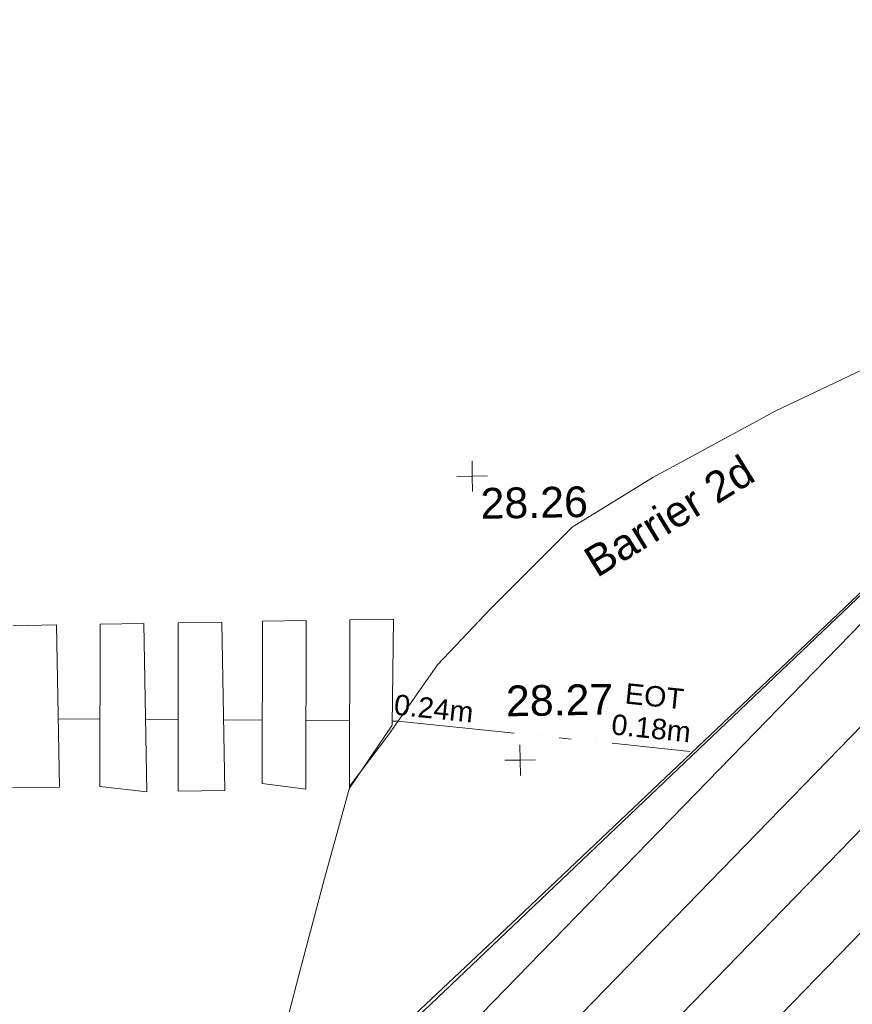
# Model space of a CAD drawing. Header units: millimetres. Extents: x -287732 to 520720, y -88450 to 287754.
# Tile 259 of 383: x -6642 to 3529, y 162795 to 174818. Entities that reach past the tile are written whole.
import ezdxf

# ---------------------------------------------------------------- set-up
doc = ezdxf.new("R2010")
doc.units = ezdxf.units.MM
doc.linetypes.add('IMPORT-HIDDEN2 _3_', pattern=[4762.5, 3175, -1587.5])
doc.linetypes.add('IMPORT-UG_ELEC_STREET LIGHTING_QLB2 _2_', pattern=[2700, 1500, -300.0000000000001, 0, -250, 150, -300.0000000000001, 0, -200])
for name, color, linetype, lineweight, true_color in [('00_TOPO_FURN_BARRIER_2D', 7, 'Continuous', 9, 0x666666), ('00_TOPO_HOARDING', 7, 'Continuous', 9, 0x67a552), ('00_TOPO_LEVEL_SPOT', 7, 'Continuous', 9, 0x666666), ('12333-PUM-2D-U-0001-C01 - Rev2_REVIT IMPORT_dwg', 7, 'Continuous', 9, 0x767676), ('PUM-CHAMBER EXTENTS', 6, 'IMPORT-HIDDEN2 _3_', 9, 0xff00ff), ('PUM-ELECTRIC-SL-QLB2', 7, 'IMPORT-UG_ELEC_STREET LIGHTING_QLB2 _2_', 9, 0xff7f7f), ('PUM-UNABLE TO SURVEY', 190, 'Continuous', 9, 0x7f00ff)]:
    doc.layers.add(name, color=color, linetype=linetype, lineweight=lineweight, true_color=true_color)
doc.layers.add('00_TOPO_PEDASTRIAN', color=7, linetype='Continuous', lineweight=9)
doc.styles.add('Arial_1', font='arial.ttf', dxfattribs={"height": 250})
doc.styles.add('Swis721 Lt BT_2', font='swissl.ttf', dxfattribs={"height": 375})

# ---------------------------------------------------------------- blocks, each defined once
blk = doc.blocks.new('12333-PUM-2D-U-0001-C01 - Rev2_REVIT IMPORT_dwg_MM-2077200-Site Location Plan Proposed')
at = {"layer": '00_TOPO_LEVEL_SPOT', "color": 254, "true_color": 0xcccccc, "flags": 128}
for points in [[(500.0000000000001, 0), (0, 0), (0, 500.0000000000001)], [(0, -500.0000000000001), (0, 0), (-500.0000000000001, 0)]]:
    blk.add_lwpolyline(points, dxfattribs=at)
blk = doc.blocks.new('12333-PUM-2D-U-0001-C01 - Rev2_REVIT IMPORT_dwg_MGS62954_T2_Galway_ITM_3d_Rev1-2077680-Site Location Plan Proposed')
at = {"layer": '00_TOPO_FURN_BARRIER_2D', "color": 254, "true_color": 0xcccccc, "flags": 128}
blk.add_lwpolyline([(533912746.2515495, 725722036.5052344), (533912244.5524409, 725723304.2888194), (533912013.8884007, 725723831.2832826), (533911492.0118245, 725724821.5267333), (533911114.5409276, 725725483.6262214), (533910871.5686212, 725725807.1835822), (533908739.4146973, 725725947.7958801), (533907519.8137714, 725725393.8415568), (533906006.0803792, 725724606.2349731), (533905008.1017365, 725724018.0886515), (533903999.525553, 725723038.6678252), (533903333.035863, 725722365.2913063), (533902722.7423441, 725721520.3442726), (533902242.4378697, 725720908.0718657), (533901909.8754309, 725719778.1689265), (533901578.0845126, 725718621.573389), (533901445.6683447, 725718133.7352378), (533901359.258571, 725717831.0735658), (533901257.0911521, 725717473.2186562), (533901227.7307974, 725717172.7332674), (533901283.8736469, 725716552.4424427)], dxfattribs=at)
at = {"layer": '00_TOPO_HOARDING', "color": 254, "true_color": 0xcccccc, "flags": 128}
blk.add_lwpolyline([(533901164.4935371, 725708800.8826447), (533901283.8736469, 725716552.4424427), (533904103.5003007, 725719117.0899415), (533908717.6642132, 725723341.5498246), (533909955.8834306, 725722731.1892513), (533911130.0641741, 725722160.4057598), (533912574.6789336, 725721533.7209555), (533912546.7371247, 725721459.8727777)], dxfattribs=at)
at = {"layer": '00_TOPO_PEDASTRIAN', "color": 254, "true_color": 0xcccccc}
for p, q in [((533898157.5000001, 725722932.6000001), (533898690.9000001, 725722932.6000001)), ((533898690.9000001, 725722932.6000001), (533898690.9000001, 725720951.4000002)), ((533899186.2000001, 725720951.4000002), (533899224.3000002, 725722932.6000001)), ((533899224.3000002, 725722932.6000001), (533899757.7000002, 725722932.6000001)), ((533899757.7000002, 725722932.6000001), (533899757.7000001, 725720875.2000002)), ((533900138.7000001, 725720875.2000002), (533900176.8000001, 725722932.6000001)), ((533900176.8000001, 725722932.6000001), (533900710.2000002, 725722932.6000001)), ((533900710.2000002, 725722932.6000001), (533900710.2000001, 725720875.2000002)), ((533901167.4000002, 725720951.4000002), (533901205.5000001, 725722932.6000001)), ((533901205.5000001, 725722932.6000001), (533901738.9000001, 725722932.6000001)), ((533901738.9000001, 725722932.6000001), (533901700.8000001, 725720875.2000002)), ((533902234.2000001, 725720875.2000002), (533902272.3000001, 725722932.6000001)), ((533902272.3000001, 725722932.6000001), (533902805.7000002, 725722932.6000001)), ((533902805.7000002, 725722932.6000001), (533902767.6000001, 725721637.2000002)), ((533902234.2000001, 725720875.2000002), (533902767.6000001, 725721637.2000002)), ((533898119.4000002, 725720951.4000002), (533898690.9000001, 725720951.4000002)), ((533899186.2000001, 725720951.4000002), (533899757.7000001, 725720875.2000002)), ((533900138.7000001, 725720875.2000002), (533900710.2000001, 725720875.2000002)), ((533901167.4000002, 725720951.4000002), (533901700.8000001, 725720875.2000002))]:
    blk.add_line(p, q, dxfattribs=at)
at = {"xscale": 0.375, "yscale": 0.375, "zscale": 0.375}
for p in [(533903800.0000001, 725724660.0000001), (533904325.0012738, 725721183.8921641)]:
    blk.add_blockref('12333-PUM-2D-U-0001-C01 - Rev2_REVIT IMPORT_dwg_MM-2077200-Site Location Plan Proposed', p, dxfattribs=at)
at = {"layer": '00_TOPO_FURN_BARRIER_2D', "insert": (533905109.6648036, 725723710.4867707), "char_height": 375, "width": 2630.888600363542, "attachment_point": 1, "rotation": 30.525213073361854, "line_spacing_factor": 1.005061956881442, "style": 'Swis721 Lt BT_2'}
blk.add_mtext('Barrier 2d', dxfattribs=at)
at = {"layer": '00_TOPO_LEVEL_SPOT', "char_height": 375, "width": 1495.902363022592, "attachment_point": 1, "line_spacing_factor": 1.005061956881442, "style": 'Swis721 Lt BT_2'}
for s, insert in [('28.26', (533903895.0808528, 725724512.6102246)), ('28.27', (533904163.2503946, 725722095.283216))]:
    blk.add_mtext(s, dxfattribs=dict(at, insert=insert))
blk = doc.blocks.new('12333-PUM-2D-U-0001-C01 - Rev2_REVIT IMPORT_dwg-1620468-Site Location Plan Proposed')
at = {"layer": 'PUM-CHAMBER EXTENTS', "true_color": 0xfff4d4}
h = blk.add_hatch(dxfattribs=at)
h.set_pattern_fill('FP_14', style=0, pattern_type=2)
h.set_pattern_definition([(45, (-533641079.65, -725615854.3560001), (-618.7184335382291, 618.7184335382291), [])])
h.paths.add_polyline_path([(351699.7223387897, 60394.56140982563), (351708.9931529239, 60906.25732130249), (352393.2163071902, 60898.13015708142), (353041.6677554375, 66223.39089351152), (353206.9931679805, 73966.25732118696), (353982.8594361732, 73952.71452510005), (354317.3501528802, 76699.64382133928), (358888.3501528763, 76111.64382135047), (361222.350152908, 86809.64382132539), (361563.3501529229, 88895.64382133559), (363078.3501529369, 90435.64382137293), (363904.3501529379, 101867.6438212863), (365385.1266995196, 110525.3932341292), (365230.9820148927, 110551.7047199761), (365498.4008083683, 111226.8875165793), (365470.0968050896, 111952.5482150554), (365624.7061381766, 111926.1574136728), (366051.3501529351, 114420.6438213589), (364898.3501528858, 114331.6438213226), (360524.3501529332, 111561.643821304), (356416.7002318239, 111258.678218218), (357929.2858412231, 111182.0907012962), (360544.5530249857, 111349.5624075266), (360546.5568067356, 111049.5690885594), (355314.0187962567, 111014.6190039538), (355309.6134037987, 111177.0234435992), (355277.3501528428, 111174.6438213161), (352644.3501529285, 114141.6438213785), (338239.8330883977, 112460.2766464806), (329804.3501528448, 111555.6438213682), (319532.3501528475, 110592.6438213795), (310517.3501528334, 109863.6438213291), (302620.3501528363, 109581.6438213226), (295825.3501529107, 109566.6438213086), (279813.350152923, 106549.6438213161), (276140.8366145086, 103581.1872824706), (276061.814112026, 103425.8629484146), (271406.8224872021, 105468.1551963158), (271509.3894614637, 105701.9358727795), (267649.3501529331, 107463.6438213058), (260223.350152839, 100640.6438213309), (259796.3501529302, 72682.64382134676), (269496.3501528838, 64316.64382130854), (273776.3501529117, 63665.64382135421), (309011.3501528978, 62955.64382139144), (311037.3501528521, 62074.6438213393), (338250.4136490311, 60841.37633496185), (351699.5658924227, 60394.56660730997)])
h.paths.add_polyline_path([(268358.9909750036, 65556.86419187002), (264596.4920611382, 69167.41490751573), (264804.2082447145, 69383.87273540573), (266581.5988270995, 67470.36930634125), (268566.7072650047, 65773.32227584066), (268393.5501527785, 65592.87780161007)])
h.paths.add_polyline_path([(332379.8871528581, 67575.85382149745), (302320.8871528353, 68122.85382142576), (302332.4158496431, 68783.33241919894), (280169.8095181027, 69186.63780598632), (280330.3604934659, 78384.59702432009), (275960.0958838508, 78464.13017966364), (276108.0612945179, 86595.19465455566), (280450.151176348, 86519.40319374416), (280756.2778082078, 103341.6855813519), (302910.5740271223, 102938.5317815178), (302920.972094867, 103534.2366836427), (310787.9439886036, 103391.077438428), (310815.0515439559, 104880.7045066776), (318228.828162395, 104745.7919744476), (318301.0448391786, 108714.2766025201), (322633.8020448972, 108635.4310593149), (322539.6341878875, 103240.5581443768), (349750.1643799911, 102745.3933022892), (349310.9351529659, 74176.4228213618), (332506.0083566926, 74506.52523825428), (332420.0679097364, 69783.88557772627)])
h.paths.add_polyline_path([(262373.7501529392, 72788.24382127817), (262335.6501529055, 75226.64382126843), (265345.5501529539, 75226.64382127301), (265383.6501528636, 72864.44382129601), (265304.282726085, 72862.43451935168)])
h.paths.add_polyline_path([(261383.1501529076, 75912.44382133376), (261459.3501528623, 80789.24382130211), (267517.2501529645, 80713.04382131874), (267441.0501529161, 75836.24382126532), (261504.349508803, 75910.91930113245)])
h.paths.add_polyline_path([(302573.8228673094, 78329.5292630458), (302592.4407276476, 78963.90062831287), (306343.567266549, 78898.43991812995), (306598.9518629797, 91613.856582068), (302817.47857218, 91689.80612071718), (302824.7189976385, 92271.11380375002), (296640.3411529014, 92395.32482125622), (296360.3411528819, 78454.32482147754), (302538.3452618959, 78330.24181806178)])
h.paths.add_polyline_path([(261840.3501529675, 80865.44382132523), (261687.9501528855, 92981.24382128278), (264050.1501528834, 92981.2438213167), (264202.5501529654, 80865.44382135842), (262112.9041611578, 80865.44382132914)])
h.paths.add_polyline_path([(274664.4282881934, 104261.9875886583), (272430.0401462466, 105281.7542374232), (273799.1437452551, 104582.3695657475), (274486.1144024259, 104328.01044291)])
h.paths.add_polyline_path([(315481.3501528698, 115683.6438212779), (326437.1652111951, 116343.5766866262), (364189.3501528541, 120948.6438212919), (366744.3501529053, 124721.6438213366), (363517.3501528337, 126053.6438213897), (359872.3501529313, 126432.6438213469), (352849.3501528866, 126181.6438212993), (339104.3501528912, 124625.6438213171), (335451.3501528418, 124514.6438212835), (325145.3501528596, 123235.643821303), (319635.3501528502, 122976.6438213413), (314446.3501528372, 122493.6438213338), (313566.3501528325, 118980.6438212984), (313763.6326656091, 118640.9882366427)])
h.paths.add_polyline_path([(322305.0501529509, 119194.0438212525), (322152.6501528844, 121403.8438213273), (326724.6501528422, 121784.8438212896), (326877.0501529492, 119498.8438213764), (323355.1979920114, 119264.0536772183)])
h.paths.add_polyline_path([(328629.650152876, 120870.4438213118), (328477.2501528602, 122089.6438212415), (329810.7501529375, 122242.0438213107), (329963.150152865, 121022.843821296), (328841.381541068, 120894.6416942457)])
h.paths.add_polyline_path([(317352.0501529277, 121480.0438213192), (317352.0501529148, 121861.0438213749), (317618.7501529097, 121856.3885555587), (317618.7501529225, 121480.0438212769), (317362.3608134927, 121480.0438213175)])
h.paths.add_polyline_path([(331601.450152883, 122089.6438213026), (331144.2501529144, 122242.0438212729), (331258.5501528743, 122623.0438212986), (331715.7501528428, 122470.6438213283), (331644.5503212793, 122233.3110493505)])
at = {"layer": 'PUM-ELECTRIC-SL-QLB2', "color": 254, "true_color": 0xffd4d4}
for p, q in [((257611.2501528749, 105930.9754846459), (258122.3494519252, 105918.6073693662)), ((258678.0501529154, 105905.1599427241), (259075.2483807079, 105895.5481246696)), ((259630.5501529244, 105882.1103517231), (260102.6278971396, 105870.686520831)), ((260636.6486696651, 105857.7637277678), (261169.8097439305, 105844.8617385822))]:
    blk.add_line(p, q, dxfattribs=at)
at = {"layer": 'PUM-ELECTRIC-SL-QLB2', "color": 254, "true_color": 0xffd4d4, "flags": 128}
blk.add_lwpolyline([(261689.4043947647, 105832.2880438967), (261757.3501529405, 105830.6438213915), (265319.3501528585, 105399.6438212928)], dxfattribs=at)
at = {"layer": 'PUM-UNABLE TO SURVEY', "color": 7, "true_color": 0xfff4d4, "flags": 128}
blk.add_lwpolyline([(351699.7223387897, 60394.56140982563), (337339.3501528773, 60871.64382135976), (311037.3501528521, 62074.6438213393), (309011.3501528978, 62955.64382139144), (273776.3501529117, 63665.64382135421), (269496.3501528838, 64316.64382130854), (259796.3501529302, 72682.64382134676), (260223.350152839, 100640.6438213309), (267649.350152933, 107463.6438213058), (271509.3894614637, 105701.9358727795)], dxfattribs=at)
blk.add_blockref('12333-PUM-2D-U-0001-C01 - Rev2_REVIT IMPORT_dwg_MGS62954_T2_Galway_ITM_3d_Rev1-2077680-Site Location Plan Proposed', (-533641079.6498471, -725615854.3561786))
at = {"layer": 'PUM-ELECTRIC-SL-QLB2', "char_height": 250, "width": 1160.025439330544, "attachment_point": 2, "rotation": 353.10078255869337, "line_spacing_factor": 0.9417779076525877, "style": 'Arial_1'}
for s, insert in [('EOT\\P0.18m', (264914.02362948, 106204.2553497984)), ('0.24m', (262216.301757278, 106102.7370503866))]:
    blk.add_mtext(s, dxfattribs=dict(at, insert=insert))

msp = doc.modelspace()

# ---------------------------------------------------------------- block references
at = {"layer": '12333-PUM-2D-U-0001-C01 - Rev2_REVIT IMPORT_dwg', "color": 254, "linetype": 'IMPORT-UG_ELEC_STREET LIGHTING_QLB2 _2_', "true_color": 0xffd4d4, "rotation": 0.9999999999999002}
msp.add_blockref('12333-PUM-2D-U-0001-C01 - Rev2_REVIT IMPORT_dwg-1620468-Site Location Plan Proposed', (-261895.0770586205, 55869.5817132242), dxfattribs=at)

doc.saveas('drawing.dxf')
